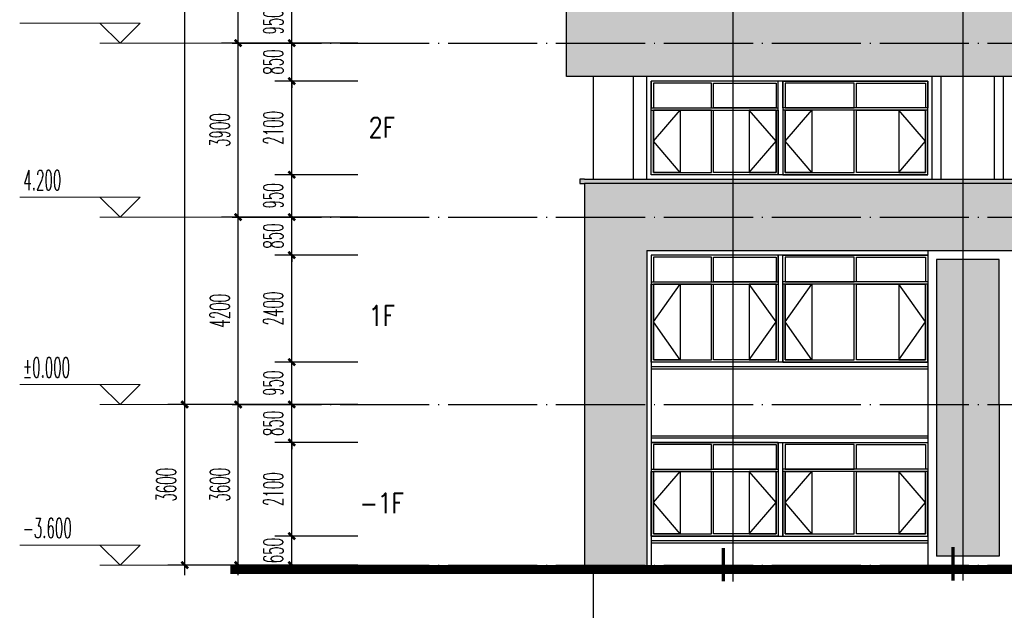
# Model space of a CAD drawing. Extents: x 1779708 to 7299578, y -1121471 to 88434.
# Tile 512 of 656: x 5117585 to 5139666, y -1010171 to -996934. Entities that reach past the tile are written whole.
import ezdxf

# ---------------------------------------------------------------- set-up
doc = ezdxf.new("R2010")
doc.units = 0
doc.header["$LTSCALE"] = 1000
doc.header["$MEASUREMENT"] = 0
doc.linetypes.add('DOTE', pattern=[2.42, 2, -0.2, 0.02, -0.2])
doc.layers.get('0').update_dxf_attribs({"linetype": 'CONTINUOUS'})
doc.layers.get('Defpoints').update_dxf_attribs({"linetype": 'CONTINUOUS'})
for name, color, linetype in [('AXIS', 3, 'CONTINUOUS'), ('DIM_IDEN', 3, 'CONTINUOUS'), ('DOTE', 1, 'DOTE'), ('PUB_DIM', 3, 'CONTINUOUS'), ('PUB_TEXT', 7, 'CONTINUOUS'), ('WINDOW', 2, 'CONTINUOUS'), ('可见线', 6, 'CONTINUOUS'), ('立面中线', 140, 'CONTINUOUS'), ('立面填充图例白', 7, 'CONTINUOUS'), ('立面粗线', 30, 'CONTINUOUS'), ('立面细线', 114, 'CONTINUOUS')]:
    doc.layers.add(name, color=color, linetype=linetype)
doc.layers.add('DIM_ELEV', color=3, linetype='CONTINUOUS', lineweight=13)
doc.styles.add('_TCH_DIM', font='SIMPLEX.shx', dxfattribs={"width": 0.7, "bigfont": 'GBCBIG.shx'})
doc.styles.add('_TCH_DIM_T3', font='SIMPLEX.shx', dxfattribs={"width": 0.494118, "bigfont": 'GBCBIG.shx'})
doc.styles.add('dim_font', font='SIMPLEX.shx', dxfattribs={"width": 0.8})
doc.dimstyles.new('_TCH_ARCH&&150', dxfattribs={"dimtxt": 446.25, "dimasz": 150, "dimexe": 375, "dimexo": 450, "dimgap": 189.375, "dimtad": 1, "dimdec": 0, "dimzin": 0, "dimdsep": 46, "dimtxsty": '_TCH_DIM_T3', "dimblk": 'ARCHTICK', "dimcen": 0.09, "dimdle": 225, "dimclrt": 7, "dimazin": 2, "dimtfac": 1, "dimtdec": 0, "dimtix": 1, "dimtmove": 2, "dimatfit": 3, "dimfxl": 250, "dimtolj": 1, "dimtzin": 0, "dimarcsym": 0})

# ---------------------------------------------------------------- blocks, each defined once
blk = doc.blocks.new('_ArchTick')
at = {"color": 0, "linetype": 'ByBlock', "const_width": 0.4}
blk.add_lwpolyline([(-0.5, -0.5), (0.5, 0.5)], dxfattribs=at)
blk = doc.blocks.new('*D3681')
at = {"layer": 'Defpoints', "color": 0, "transparency": 16777216}
for p in [(5121285, -1005558), (5123218, -1005558), (5123218, -1009158)]:
    blk.add_point(p, dxfattribs=at)
at = {"layer": 'PUB_DIM', "color": 0, "lineweight": -2, "transparency": 16777216}
for p, q in [((5121285, -1009383), (5121285, -1005333)), ((5122768, -1005558), (5120910, -1005558)), ((5122768, -1009158), (5120910, -1009158))]:
    blk.add_line(p, q, dxfattribs=at)
at = {"layer": 'PUB_DIM', "color": 0, "lineweight": -2, "transparency": 16777216, "xscale": 150, "yscale": 150, "zscale": 150}
for p, rotation in [((5121285, -1005558), 90), ((5121285, -1009158), 270)]:
    blk.add_blockref('_ArchTick', p, dxfattribs=dict(at, rotation=rotation))
at = {"layer": 'PUB_DIM', "color": 7, "transparency": 16777216, "insert": (5120872, -1007358), "char_height": 446.2, "attachment_point": 5, "rotation": 90, "style": '_TCH_DIM_T3'}
blk.add_mtext('\\A1;3600', dxfattribs=at)
blk = doc.blocks.new('*D3682')
at = {"layer": 'Defpoints', "color": 0, "transparency": 16777216}
for p in [(5121285, -981808), (5123218, -981808), (5123218, -1005558)]:
    blk.add_point(p, dxfattribs=at)
at = {"layer": 'PUB_DIM', "color": 0, "lineweight": -2, "transparency": 16777216}
for p, q in [((5121285, -1005783), (5121285, -981583)), ((5122768, -981808), (5120910, -981808)), ((5122768, -1005558), (5120910, -1005558))]:
    blk.add_line(p, q, dxfattribs=at)
at = {"layer": 'PUB_DIM', "color": 0, "lineweight": -2, "transparency": 16777216, "xscale": 150, "yscale": 150, "zscale": 150}
for p, rotation in [((5121285, -981808), 90), ((5121285, -1005558), 270)]:
    blk.add_blockref('_ArchTick', p, dxfattribs=dict(at, rotation=rotation))
at = {"layer": 'PUB_DIM', "color": 7, "transparency": 16777216, "insert": (5120872, -993683), "char_height": 446.2, "attachment_point": 5, "rotation": 90, "style": '_TCH_DIM_T3'}
blk.add_mtext('\\A1;23750', dxfattribs=at)
blk = doc.blocks.new('*D3683')
at = {"layer": 'Defpoints', "color": 0, "transparency": 16777216}
for p in [(5122485, -1005558), (5124418, -1005558), (5124418, -1009158)]:
    blk.add_point(p, dxfattribs=at)
at = {"layer": 'PUB_DIM', "color": 0, "lineweight": -2, "transparency": 16777216}
for p, q in [((5122485, -1009383), (5122485, -1005333)), ((5123968, -1005558), (5122110, -1005558)), ((5123968, -1009158), (5122110, -1009158))]:
    blk.add_line(p, q, dxfattribs=at)
at = {"layer": 'PUB_DIM', "color": 0, "lineweight": -2, "transparency": 16777216, "xscale": 150, "yscale": 150, "zscale": 150}
for p, rotation in [((5122485, -1005558), 90), ((5122485, -1009158), 270)]:
    blk.add_blockref('_ArchTick', p, dxfattribs=dict(at, rotation=rotation))
at = {"layer": 'PUB_DIM', "color": 7, "transparency": 16777216, "insert": (5122072, -1007358), "char_height": 446.2, "attachment_point": 5, "rotation": 90, "style": '_TCH_DIM_T3'}
blk.add_mtext('\\A1;3600', dxfattribs=at)
blk = doc.blocks.new('*D3684')
at = {"layer": 'Defpoints', "color": 0, "transparency": 16777216}
for p in [(5122485, -1001358), (5124418, -1001358), (5124418, -1005558)]:
    blk.add_point(p, dxfattribs=at)
at = {"layer": 'PUB_DIM', "color": 0, "lineweight": -2, "transparency": 16777216}
for p, q in [((5122485, -1005783), (5122485, -1001133)), ((5123968, -1001358), (5122110, -1001358)), ((5123968, -1005558), (5122110, -1005558))]:
    blk.add_line(p, q, dxfattribs=at)
at = {"layer": 'PUB_DIM', "color": 0, "lineweight": -2, "transparency": 16777216, "xscale": 150, "yscale": 150, "zscale": 150}
for p, rotation in [((5122485, -1001358), 90), ((5122485, -1005558), 270)]:
    blk.add_blockref('_ArchTick', p, dxfattribs=dict(at, rotation=rotation))
at = {"layer": 'PUB_DIM', "color": 7, "transparency": 16777216, "insert": (5122072, -1003458), "char_height": 446.2, "attachment_point": 5, "rotation": 90, "style": '_TCH_DIM_T3'}
blk.add_mtext('\\A1;4200', dxfattribs=at)
blk = doc.blocks.new('*D3685')
at = {"layer": 'Defpoints', "color": 0, "transparency": 16777216}
for p in [(5122485, -997458), (5124418, -997458), (5124418, -1001358)]:
    blk.add_point(p, dxfattribs=at)
at = {"layer": 'PUB_DIM', "color": 0, "lineweight": -2, "transparency": 16777216}
for p, q in [((5122485, -1001583), (5122485, -997233)), ((5123968, -997458), (5122110, -997458)), ((5123968, -1001358), (5122110, -1001358))]:
    blk.add_line(p, q, dxfattribs=at)
at = {"layer": 'PUB_DIM', "color": 0, "lineweight": -2, "transparency": 16777216, "xscale": 150, "yscale": 150, "zscale": 150}
for p, rotation in [((5122485, -997458), 90), ((5122485, -1001358), 270)]:
    blk.add_blockref('_ArchTick', p, dxfattribs=dict(at, rotation=rotation))
at = {"layer": 'PUB_DIM', "color": 7, "transparency": 16777216, "insert": (5122072, -999408), "char_height": 446.2, "attachment_point": 5, "rotation": 90, "style": '_TCH_DIM_T3'}
blk.add_mtext('\\A1;3900', dxfattribs=at)
blk = doc.blocks.new('*D3686')
at = {"layer": 'Defpoints', "color": 0, "transparency": 16777216}
for p in [(5122485, -993558), (5124418, -993558), (5124418, -997458)]:
    blk.add_point(p, dxfattribs=at)
at = {"layer": 'PUB_DIM', "color": 0, "lineweight": -2, "transparency": 16777216}
for p, q in [((5122485, -997683), (5122485, -993333)), ((5123968, -993558), (5122110, -993558)), ((5123968, -997458), (5122110, -997458))]:
    blk.add_line(p, q, dxfattribs=at)
at = {"layer": 'PUB_DIM', "color": 0, "lineweight": -2, "transparency": 16777216, "xscale": 150, "yscale": 150, "zscale": 150}
for p, rotation in [((5122485, -993558), 90), ((5122485, -997458), 270)]:
    blk.add_blockref('_ArchTick', p, dxfattribs=dict(at, rotation=rotation))
at = {"layer": 'PUB_DIM', "color": 7, "transparency": 16777216, "insert": (5122072, -995508), "char_height": 446.2, "attachment_point": 5, "rotation": 90, "style": '_TCH_DIM_T3'}
blk.add_mtext('\\A1;3900', dxfattribs=at)
blk = doc.blocks.new('*D3699')
at = {"layer": 'Defpoints', "color": 0, "transparency": 16777216}
for p in [(5123685, -1008508), (5125618, -1008508), (5125618, -1009158)]:
    blk.add_point(p, dxfattribs=at)
at = {"layer": 'PUB_DIM', "color": 0, "lineweight": -2, "transparency": 16777216}
for p, q in [((5123685, -1008508), (5123685, -1008358)), ((5125168, -1008508), (5123310, -1008508)), ((5123685, -1009158), (5123685, -1008508)), ((5125168, -1009158), (5123310, -1009158)), ((5123685, -1009158), (5123685, -1009308))]:
    blk.add_line(p, q, dxfattribs=at)
at = {"layer": 'PUB_DIM', "color": 0, "lineweight": -2, "transparency": 16777216, "xscale": 150, "yscale": 150, "zscale": 150}
for p, rotation in [((5123685, -1008508), 270), ((5123685, -1009158), 90)]:
    blk.add_blockref('_ArchTick', p, dxfattribs=dict(at, rotation=rotation))
at = {"layer": 'PUB_DIM', "color": 7, "transparency": 16777216, "insert": (5123272, -1008833), "char_height": 446.2, "attachment_point": 5, "rotation": 90, "style": '_TCH_DIM_T3'}
blk.add_mtext('\\A1;650', dxfattribs=at)
blk = doc.blocks.new('*D3700')
at = {"layer": 'Defpoints', "color": 0, "transparency": 16777216}
for p in [(5123685, -1006408), (5125618, -1006408), (5125618, -1008508)]:
    blk.add_point(p, dxfattribs=at)
at = {"layer": 'PUB_DIM', "color": 0, "lineweight": -2, "transparency": 16777216}
for p, q in [((5123685, -1008733), (5123685, -1006183)), ((5125168, -1006408), (5123310, -1006408)), ((5125168, -1008508), (5123310, -1008508))]:
    blk.add_line(p, q, dxfattribs=at)
at = {"layer": 'PUB_DIM', "color": 0, "lineweight": -2, "transparency": 16777216, "xscale": 150, "yscale": 150, "zscale": 150}
for p, rotation in [((5123685, -1006408), 90), ((5123685, -1008508), 270)]:
    blk.add_blockref('_ArchTick', p, dxfattribs=dict(at, rotation=rotation))
at = {"layer": 'PUB_DIM', "color": 7, "transparency": 16777216, "insert": (5123272, -1007458), "char_height": 446.2, "attachment_point": 5, "rotation": 90, "style": '_TCH_DIM_T3'}
blk.add_mtext('\\A1;2100', dxfattribs=at)
blk = doc.blocks.new('*D3701')
at = {"layer": 'Defpoints', "color": 0, "transparency": 16777216}
for p in [(5123685, -1005558), (5125618, -1005558), (5125618, -1006408)]:
    blk.add_point(p, dxfattribs=at)
at = {"layer": 'PUB_DIM', "color": 0, "lineweight": -2, "transparency": 16777216}
for p, q in [((5123685, -1005558), (5123685, -1005408)), ((5125168, -1005558), (5123310, -1005558)), ((5123685, -1006408), (5123685, -1005558)), ((5125168, -1006408), (5123310, -1006408)), ((5123685, -1006408), (5123685, -1006558))]:
    blk.add_line(p, q, dxfattribs=at)
at = {"layer": 'PUB_DIM', "color": 0, "lineweight": -2, "transparency": 16777216, "xscale": 150, "yscale": 150, "zscale": 150}
for p, rotation in [((5123685, -1005558), 270), ((5123685, -1006408), 90)]:
    blk.add_blockref('_ArchTick', p, dxfattribs=dict(at, rotation=rotation))
at = {"layer": 'PUB_DIM', "color": 7, "transparency": 16777216, "insert": (5123272, -1005983), "char_height": 446.2, "attachment_point": 5, "rotation": 90, "style": '_TCH_DIM_T3'}
blk.add_mtext('\\A1;850', dxfattribs=at)
blk = doc.blocks.new('*D3702')
at = {"layer": 'Defpoints', "color": 0, "transparency": 16777216}
for p in [(5123685, -1004608), (5125618, -1004608), (5125618, -1005558)]:
    blk.add_point(p, dxfattribs=at)
at = {"layer": 'PUB_DIM', "color": 0, "lineweight": -2, "transparency": 16777216}
for p, q in [((5123685, -1005783), (5123685, -1004383)), ((5125168, -1004608), (5123310, -1004608)), ((5125168, -1005558), (5123310, -1005558))]:
    blk.add_line(p, q, dxfattribs=at)
at = {"layer": 'PUB_DIM', "color": 0, "lineweight": -2, "transparency": 16777216, "xscale": 150, "yscale": 150, "zscale": 150}
for p, rotation in [((5123685, -1004608), 90), ((5123685, -1005558), 270)]:
    blk.add_blockref('_ArchTick', p, dxfattribs=dict(at, rotation=rotation))
at = {"layer": 'PUB_DIM', "color": 7, "transparency": 16777216, "insert": (5123272, -1005083), "char_height": 446.2, "attachment_point": 5, "rotation": 90, "style": '_TCH_DIM_T3'}
blk.add_mtext('\\A1;950', dxfattribs=at)
blk = doc.blocks.new('*D3703')
at = {"layer": 'Defpoints', "color": 0, "transparency": 16777216}
for p in [(5123685, -1002208), (5125618, -1002208), (5125618, -1004608)]:
    blk.add_point(p, dxfattribs=at)
at = {"layer": 'PUB_DIM', "color": 0, "lineweight": -2, "transparency": 16777216}
for p, q in [((5123685, -1004833), (5123685, -1001983)), ((5125168, -1002208), (5123310, -1002208)), ((5125168, -1004608), (5123310, -1004608))]:
    blk.add_line(p, q, dxfattribs=at)
at = {"layer": 'PUB_DIM', "color": 0, "lineweight": -2, "transparency": 16777216, "xscale": 150, "yscale": 150, "zscale": 150}
for p, rotation in [((5123685, -1002208), 90), ((5123685, -1004608), 270)]:
    blk.add_blockref('_ArchTick', p, dxfattribs=dict(at, rotation=rotation))
at = {"layer": 'PUB_DIM', "color": 7, "transparency": 16777216, "insert": (5123272, -1003408), "char_height": 446.2, "attachment_point": 5, "rotation": 90, "style": '_TCH_DIM_T3'}
blk.add_mtext('\\A1;2400', dxfattribs=at)
blk = doc.blocks.new('*D3704')
at = {"layer": 'Defpoints', "color": 0, "transparency": 16777216}
for p in [(5123685, -1001358), (5125618, -1001358), (5125618, -1002208)]:
    blk.add_point(p, dxfattribs=at)
at = {"layer": 'PUB_DIM', "color": 0, "lineweight": -2, "transparency": 16777216}
for p, q in [((5123685, -1001358), (5123685, -1001208)), ((5125168, -1001358), (5123310, -1001358)), ((5123685, -1002208), (5123685, -1001358)), ((5125168, -1002208), (5123310, -1002208)), ((5123685, -1002208), (5123685, -1002358))]:
    blk.add_line(p, q, dxfattribs=at)
at = {"layer": 'PUB_DIM', "color": 0, "lineweight": -2, "transparency": 16777216, "xscale": 150, "yscale": 150, "zscale": 150}
for p, rotation in [((5123685, -1001358), 270), ((5123685, -1002208), 90)]:
    blk.add_blockref('_ArchTick', p, dxfattribs=dict(at, rotation=rotation))
at = {"layer": 'PUB_DIM', "color": 7, "transparency": 16777216, "insert": (5123272, -1001783), "char_height": 446.2, "attachment_point": 5, "rotation": 90, "style": '_TCH_DIM_T3'}
blk.add_mtext('\\A1;850', dxfattribs=at)
blk = doc.blocks.new('*D3705')
at = {"layer": 'Defpoints', "color": 0, "transparency": 16777216}
for p in [(5123685, -1000408), (5125618, -1000408), (5125618, -1001358)]:
    blk.add_point(p, dxfattribs=at)
at = {"layer": 'PUB_DIM', "color": 0, "lineweight": -2, "transparency": 16777216}
for p, q in [((5123685, -1001583), (5123685, -1000183)), ((5125168, -1000408), (5123310, -1000408)), ((5125168, -1001358), (5123310, -1001358))]:
    blk.add_line(p, q, dxfattribs=at)
at = {"layer": 'PUB_DIM', "color": 0, "lineweight": -2, "transparency": 16777216, "xscale": 150, "yscale": 150, "zscale": 150}
for p, rotation in [((5123685, -1000408), 90), ((5123685, -1001358), 270)]:
    blk.add_blockref('_ArchTick', p, dxfattribs=dict(at, rotation=rotation))
at = {"layer": 'PUB_DIM', "color": 7, "transparency": 16777216, "insert": (5123272, -1000883), "char_height": 446.2, "attachment_point": 5, "rotation": 90, "style": '_TCH_DIM_T3'}
blk.add_mtext('\\A1;950', dxfattribs=at)
blk = doc.blocks.new('*D3706')
at = {"layer": 'Defpoints', "color": 0, "transparency": 16777216}
for p in [(5123685, -998308), (5125618, -998308), (5125618, -1000408)]:
    blk.add_point(p, dxfattribs=at)
at = {"layer": 'PUB_DIM', "color": 0, "lineweight": -2, "transparency": 16777216}
for p, q in [((5123685, -1000633), (5123685, -998083)), ((5125168, -998308), (5123310, -998308)), ((5125168, -1000408), (5123310, -1000408))]:
    blk.add_line(p, q, dxfattribs=at)
at = {"layer": 'PUB_DIM', "color": 0, "lineweight": -2, "transparency": 16777216, "xscale": 150, "yscale": 150, "zscale": 150}
for p, rotation in [((5123685, -998308), 90), ((5123685, -1000408), 270)]:
    blk.add_blockref('_ArchTick', p, dxfattribs=dict(at, rotation=rotation))
at = {"layer": 'PUB_DIM', "color": 7, "transparency": 16777216, "insert": (5123272, -999358), "char_height": 446.2, "attachment_point": 5, "rotation": 90, "style": '_TCH_DIM_T3'}
blk.add_mtext('\\A1;2100', dxfattribs=at)
blk = doc.blocks.new('*D3707')
at = {"layer": 'Defpoints', "color": 0, "transparency": 16777216}
for p in [(5123685, -997458), (5125618, -997458), (5125618, -998308)]:
    blk.add_point(p, dxfattribs=at)
at = {"layer": 'PUB_DIM', "color": 0, "lineweight": -2, "transparency": 16777216}
for p, q in [((5123685, -997458), (5123685, -997308)), ((5125168, -997458), (5123310, -997458)), ((5123685, -998308), (5123685, -997458)), ((5125168, -998308), (5123310, -998308)), ((5123685, -998308), (5123685, -998458))]:
    blk.add_line(p, q, dxfattribs=at)
at = {"layer": 'PUB_DIM', "color": 0, "lineweight": -2, "transparency": 16777216, "xscale": 150, "yscale": 150, "zscale": 150}
for p, rotation in [((5123685, -997458), 270), ((5123685, -998308), 90)]:
    blk.add_blockref('_ArchTick', p, dxfattribs=dict(at, rotation=rotation))
at = {"layer": 'PUB_DIM', "color": 7, "transparency": 16777216, "insert": (5123272, -997883), "char_height": 446.2, "attachment_point": 5, "rotation": 90, "style": '_TCH_DIM_T3'}
blk.add_mtext('\\A1;850', dxfattribs=at)
blk = doc.blocks.new('*D3708')
at = {"layer": 'Defpoints', "color": 0, "transparency": 16777216}
for p in [(5123685, -996508), (5125618, -996508), (5125618, -997458)]:
    blk.add_point(p, dxfattribs=at)
at = {"layer": 'PUB_DIM', "color": 0, "lineweight": -2, "transparency": 16777216}
for p, q in [((5123685, -997683), (5123685, -996283)), ((5125168, -996508), (5123310, -996508)), ((5125168, -997458), (5123310, -997458))]:
    blk.add_line(p, q, dxfattribs=at)
at = {"layer": 'PUB_DIM', "color": 0, "lineweight": -2, "transparency": 16777216, "xscale": 150, "yscale": 150, "zscale": 150}
for p, rotation in [((5123685, -996508), 90), ((5123685, -997458), 270)]:
    blk.add_blockref('_ArchTick', p, dxfattribs=dict(at, rotation=rotation))
at = {"layer": 'PUB_DIM', "color": 7, "transparency": 16777216, "insert": (5123272, -996983), "char_height": 446.2, "attachment_point": 5, "rotation": 90, "style": '_TCH_DIM_T3'}
blk.add_mtext('\\A1;950', dxfattribs=at)

msp = doc.modelspace()

# ---------------------------------------------------------------- hatches: boundary and pattern name
at = {"layer": '立面填充图例白'}
h = msp.add_hatch(dxfattribs=at)
h.set_pattern_fill('AR-CONC', color=0, scale=450, style=0)
h.set_pattern_definition([(130, (10336495.1, -59205), (-819.83101, -71.725885), [85.725, -942.975]), (185, (10336495.1, -59205), (158.59272, 859.75489), [68.58, -754.38]), (79.549, (10336426.76, -59211), (-661.24126, 788.0251), [72.855, -801.405]), (133.8158, (10336495.1, -58976.4), (-1219.85568, -189.19048), [128.5875, -1414.4625]), (83.3644, (10336393.4, -58992.2), (-1068.31906, 1113.415), [109.2825, -1202.1075]), (188.816, (10336495.1, -58976.4), (-1068.32073, 1113.41303), [102.87, -1131.57]), (159, (10336380.8, -59033.6), (-682.26696, -460.19483), [85.725, -942.975]), (214, (10336380.8, -59033.6), (-278.10913, 828.84585), [68.58, -754.38]), (108.5486, (10336323.9, -59071.9), (-960.37421, 368.65286), [72.855, -801.405]), (142.5, (10336495.08, -59205.02), (-13.898715, 380.497675), [0, -745.236, 0, -765.81, 0, -757.2375]), (172.5, (10336495.08, -59205), (-300.68848, 450.812587), [0, -436.626, 0, -728.091, 0, -288.6075]), (212.5, (10336749.97, -59205.02), (-610.157678, -25.779348), [0, -285.75, 0, -891.54, 0, -1183.005]), (222.5, (10336864.27, -59205), (-666.581316, 114.41921), [0, -371.475, 0, -592.074, 0, -840.105])])
h.paths.add_polyline_path([(5129847.5, -996708.3), (5164947.5, -996708.3), (5171547.5, -996708.3), (5190147.5, -996708.3), (5190147.5, -998208.3), (5171547.5, -998208.3), (5164947.5, -998208.3), (5129847.5, -998208.3)])
h = msp.add_hatch(dxfattribs=at)
h.set_pattern_fill('AR-CONC', color=0, scale=450, style=0)
h.set_pattern_definition([(50, (9e-10, -3328.6), (819.83101, -71.725885), [85.725, -942.975]), (355, (9e-10, -3328.6), (-158.59272, 859.75489), [68.58, -754.38]), (100.451, (68.3, -3334.6), (661.24126, 788.0251), [72.855, -801.405]), (46.1842, (9e-10, -3100), (1219.85568, -189.19048), [128.5875, -1414.4625]), (96.6356, (101.7, -3115.8), (1068.31906, 1113.415), [109.2825, -1202.1075]), (351.184, (9e-10, -3100), (1068.32073, 1113.41303), [102.87, -1131.57]), (21, (114.3, -3157.15), (682.26696, -460.19483), [85.725, -942.975]), (326, (114.3, -3157.15), (278.10913, 828.84585), [68.58, -754.38]), (71.4514, (171.16, -3195.5), (960.37421, 368.65286), [72.855, -801.405]), (37.5, (9e-10, -3328.6), (13.898715, 380.497675), [0, -745.236, 0, -765.81, 0, -757.2375]), (7.5, (9e-10, -3328.6), (300.68848, 450.812587), [0, -436.626, 0, -728.091, 0, -288.6075]), (327.5, (-254.9, -3328.6), (610.157678, -25.779348), [0, -285.75, 0, -891.54, 0, -1183.005]), (317.5, (-369.2, -3328.6), (666.581316, 114.41921), [0, -371.475, 0, -592.074, 0, -840.105])])
h.paths.add_polyline_path([(5190247.5, -1000508.3), (5130247.5, -1000508.3), (5130147.5, -1000508.3), (5130147.5, -1000608.3), (5130247.5, -1000608.3), (5190247.5, -1000608.3)])
h.paths.add_polyline_path([(5130247.5, -1000608.3), (5190147.5, -1000608.3), (5190147.5, -1005758.3), (5188347.5, -1005758.3), (5188347.5, -1002108.3), (5131647.5, -1002108.3), (5131647.5, -1009158.3), (5130247.5, -1009158.3), (5130247.5, -1002158.3)])
at = {"layer": '立面细线'}
h = msp.add_hatch(dxfattribs=at)
h.set_pattern_fill('圆形花纹', color=256, scale=100, style=0)
h.set_pattern_definition([(0, (-495976.17, -59130.02), (300, 150), [12, -288]), (90, (-496045.17, -59061.02), (-150, 300), [12, -288]), (45, (-496027.17, -59007.02), (2e-14, 299.9999995), [12.727922, -411.53614]), (45, (-495922.17, -59112.02), (2e-14, 299.9999995), [12.727922, -411.53614]), (135, (-496018.17, -59112.02), (-299.9999995, 2e-14), [12.727922, -411.53614]), (135, (-495913.17, -59007.02), (-299.9999995, 2e-14), [12.727922, -411.53614]), (36.8698977, (-496018.166, -58998.02), (300, 300), [15, -1485]), (36.8698977, (-495934.166, -59121.02), (300, 300), [15, -1485]), (53.1301024, (-495913.166, -59103.02), (-300, -300), [15, -1485]), (53.1301024, (-496036.166, -59019.02), (-300, -300), [15, -1485]), (126.8698976, (-496027.166, -59103.02), (-300, 300), [15, -1485]), (126.8698976, (-495904.166, -59019.02), (-300, 300), [15, -1485]), (143.1301023, (-495922.166, -58998.02), (-300, 300), [15, -1485]), (143.1301023, (-496006.166, -59121.02), (-300, 300), [15, -1485]), (11.3099325, (-495964.166, -59130.02), (299.9999992, 4e-07), [15.297058, -1514.4087]), (11.3099325, (-495991.166, -58983.02), (299.9999992, 4e-07), [15.297058, -1514.4087]), (78.6900675, (-496045.166, -59049.02), (4e-07, 299.9999992), [15.297058, -1514.4087]), (78.6900675, (-495898.166, -59076.02), (4e-07, 299.9999992), [15.297058, -1514.4087]), (101.3099325, (-495895.166, -59049.02), (-2e-08, -299.99999724), [15.297058, -1514.4087]), (101.3099325, (-496042.166, -59076.02), (-2e-08, -299.99999724), [15.297058, -1514.4087]), (168.6900675, (-495976.166, -59130.02), (-299.9999992, 4e-07), [15.297058, -1514.4087]), (168.6900675, (-495949.166, -58983.02), (-299.9999992, 4e-07), [15.297058, -1514.4087]), (21.8014095, (-496006.166, -58989.02), (599.9999998, 299.99999935), [16.155494, -1599.3939]), (21.8014095, (-495949.166, -59127.02), (599.9999998, 299.99999935), [16.155494, -1599.3939]), (68.1985905, (-496042.166, -59034.02), (-299.99999675, -599.9999933), [16.155494, -1599.3939]), (68.1985905, (-495904.166, -59091.02), (-299.99999675, -599.9999933), [16.155494, -1599.3939]), (111.8014095, (-496036.166, -59091.02), (-299.99999935, 599.9999998), [16.155494, -1599.3939]), (111.8014095, (-495898.166, -59034.02), (-299.99999935, 599.9999998), [16.155494, -1599.3939]), (158.1985905, (-495991.166, -59127.02), (-600.00000017, 299.9999984), [16.155494, -1599.3939]), (158.1985905, (-495934.166, -58989.02), (-600.00000017, 299.9999984), [16.155494, -1599.3939])])
h.paths.add_polyline_path([(5139547.5, -1002308.3), (5138147.5, -1002308.3), (5138147.5, -1008958.3), (5139547.5, -1008958.3)])

# ---------------------------------------------------------------- linework, layer by layer
at = {"layer": 'AXIS'}
msp.add_line((5130447.5, -1009158.3), (5130447.5, -1011195.8), dxfattribs=at)
at = {"layer": 'DIM_ELEV'}
for p, q in [((5120285, -997008.3), (5117585, -997008.3)), ((5119835, -997458.3), (5119385, -997008.3)), ((5119835, -997458.3), (5120285, -997008.3)), ((5122310, -997458.3), (5119385, -997458.3)), ((5120285, -1000908.3), (5117585, -1000908.3)), ((5119835, -1001358.3), (5119385, -1000908.3)), ((5119835, -1001358.3), (5120285, -1000908.3)), ((5122310, -1001358.3), (5119385, -1001358.3)), ((5120285, -1005108.3), (5117585, -1005108.3)), ((5119835, -1005558.3), (5119385, -1005108.3)), ((5119835, -1005558.3), (5120285, -1005108.3)), ((5122310, -1005558.3), (5119385, -1005558.3)), ((5120285, -1008708.3), (5117585, -1008708.3)), ((5119835, -1009158.3), (5119385, -1008708.3)), ((5119835, -1009158.3), (5120285, -1008708.3)), ((5122310, -1009158.3), (5119385, -1009158.3))]:
    msp.add_line(p, q, dxfattribs=at)
at = {"layer": 'DIM_IDEN'}
for p, q in [((5133587.1, -1009524.2), (5133587.1, -978063)), ((5138741.6, -1009504.4), (5138741.6, -978063))]:
    msp.add_line(p, q, dxfattribs=at)
at = {"layer": 'DIM_IDEN', "const_width": 75}
for points in [[(5133362.1, -1009524.2), (5133362.1, -1008774.2)], [(5138516.6, -1009504.4), (5138516.6, -1008754.4)]]:
    msp.add_lwpolyline(points, dxfattribs=at)
at = {"layer": 'DOTE'}
for p, q in [((5122351, -997458.3), (5214144.1, -997458.3)), ((5122351, -1001358.3), (5214144.1, -1001358.3)), ((5122351, -1005558.3), (5214144.1, -1005558.3)), ((5122351, -1009158.3), (5214144.1, -1009158.3))]:
    msp.add_line(p, q, dxfattribs=at)
at = {"layer": 'WINDOW'}
for points in [[(5131797.5, -998908.3), (5133097.5, -998908.3), (5133097.5, -998358.3), (5131797.5, -998358.3)], [(5134547.5, -998908.3), (5133147.5, -998908.3), (5133147.5, -998358.3), (5134547.5, -998358.3)], [(5134747.5, -998908.3), (5136297.5, -998908.3), (5136297.5, -998358.3), (5134747.5, -998358.3)], [(5137897.5, -998908.3), (5136347.5, -998908.3), (5136347.5, -998358.3), (5137897.5, -998358.3)], [(5131797.5, -1000358.3), (5133097.5, -1000358.3), (5133097.5, -998958.3), (5131797.5, -998958.3)], [(5134547.5, -1000358.3), (5133147.5, -1000358.3), (5133147.5, -998958.3), (5134547.5, -998958.3)], [(5134747.5, -1000358.3), (5136297.5, -1000358.3), (5136297.5, -998958.3), (5134747.5, -998958.3)], [(5137897.5, -1000358.3), (5136347.5, -1000358.3), (5136347.5, -998958.3), (5137897.5, -998958.3)], [(5131797.5, -1002808.3), (5133097.5, -1002808.3), (5133097.5, -1002258.3), (5131797.5, -1002258.3)], [(5134547.5, -1002808.3), (5133147.5, -1002808.3), (5133147.5, -1002258.3), (5134547.5, -1002258.3)], [(5134747.5, -1002808.3), (5136297.5, -1002808.3), (5136297.5, -1002258.3), (5134747.5, -1002258.3)], [(5137897.5, -1002808.3), (5136347.5, -1002808.3), (5136347.5, -1002258.3), (5137897.5, -1002258.3)], [(5131797.5, -1004558.3), (5133097.5, -1004558.3), (5133097.5, -1002858.3), (5131797.5, -1002858.3)], [(5134547.5, -1004558.3), (5133147.5, -1004558.3), (5133147.5, -1002858.3), (5134547.5, -1002858.3)], [(5134747.5, -1004558.3), (5136297.5, -1004558.3), (5136297.5, -1002858.3), (5134747.5, -1002858.3)], [(5137897.5, -1004558.3), (5136347.5, -1004558.3), (5136347.5, -1002858.3), (5137897.5, -1002858.3)], [(5131797.5, -1007008.3), (5133097.5, -1007008.3), (5133097.5, -1006458.3), (5131797.5, -1006458.3)], [(5134547.5, -1007008.3), (5133147.5, -1007008.3), (5133147.5, -1006458.3), (5134547.5, -1006458.3)], [(5134747.5, -1007008.3), (5136297.5, -1007008.3), (5136297.5, -1006458.3), (5134747.5, -1006458.3)], [(5137897.5, -1007008.3), (5136347.5, -1007008.3), (5136347.5, -1006458.3), (5137897.5, -1006458.3)], [(5131797.5, -1008458.3), (5133097.5, -1008458.3), (5133097.5, -1007058.3), (5131797.5, -1007058.3)], [(5134547.5, -1008458.3), (5133147.5, -1008458.3), (5133147.5, -1007058.3), (5134547.5, -1007058.3)], [(5134747.5, -1008458.3), (5136297.5, -1008458.3), (5136297.5, -1007058.3), (5134747.5, -1007058.3)], [(5137897.5, -1008458.3), (5136347.5, -1008458.3), (5136347.5, -1007058.3), (5137897.5, -1007058.3)]]:
    msp.add_lwpolyline(points, close=True, dxfattribs=at)
at = {"layer": '可见线', "const_width": 200}
msp.add_lwpolyline([(5214144.1, -1005858.3), (5146447.5, -1005858.3), (5146447.5, -1009258.3), (5122310, -1009258.3)], dxfattribs=at)
at = {"layer": '立面中线'}
for points in [[(5130447.5, -998208.3), (5130447.5, -1000508.3)], [(5131347.5, -1000508.3), (5131347.5, -998208.3)], [(5131647.5, -1000508.3), (5131647.5, -998208.3)], [(5138047.5, -1000508.3), (5138047.5, -998208.3)], [(5138247.5, -1000508.3), (5138247.5, -998208.3)], [(5139447.5, -1000508.3), (5139447.5, -998208.3)], [(5139647.5, -1000508.3), (5139647.5, -998208.3)], [(5131747.5, -1000408.3), (5131747.5, -998308.3)], [(5137947.5, -998308.3), (5131747.5, -998308.3)], [(5134597.5, -1000408.3), (5134597.5, -998308.3)], [(5134697.5, -998308.3), (5134697.5, -1000408.3)], [(5137947.5, -1000408.3), (5137947.5, -998308.3)], [(5137947.5, -1000408.3), (5131747.5, -1000408.3)], [(5137947.5, -1002208.3), (5131747.5, -1002208.3)], [(5131747.5, -1002208.3), (5131747.5, -1009158.3)], [(5134597.5, -1002208.3), (5134597.5, -1004608.3)], [(5134697.5, -1004608.3), (5134697.5, -1002208.3)], [(5137947.5, -1004608.3), (5131747.5, -1004608.3)], [(5131747.5, -1004708.3), (5137947.5, -1004708.3)], [(5131747.5, -1004758.3), (5137947.5, -1004758.3)], [(5131747.5, -1006258.3), (5137947.5, -1006258.3)], [(5131747.5, -1006308.3), (5137947.5, -1006308.3)], [(5131747.5, -1006408.3), (5137947.5, -1006408.3)], [(5134597.5, -1006408.3), (5134597.5, -1008508.3)], [(5134697.5, -1008508.3), (5134697.5, -1006408.3)], [(5131747.5, -1008508.3), (5137947.5, -1008508.3)], [(5131747.5, -1008608.3), (5137947.5, -1008608.3)], [(5131747.5, -1008658.3), (5137947.5, -1008658.3)]]:
    msp.add_lwpolyline(points, dxfattribs=at)
for points in [[(5131747.5, -998908.3), (5134597.5, -998908.3), (5134597.5, -998308.3), (5131747.5, -998308.3)], [(5134697.5, -998308.3), (5137947.5, -998308.3), (5137947.5, -998908.3), (5134697.5, -998908.3)], [(5131747.5, -998958.3), (5134597.5, -998958.3), (5134597.5, -1000408.3), (5131747.5, -1000408.3)], [(5134697.5, -1000408.3), (5137947.5, -1000408.3), (5137947.5, -998958.3), (5134697.5, -998958.3)], [(5134597.5, -1002208.3), (5131747.5, -1002208.3), (5131747.5, -1002808.3), (5134597.5, -1002808.3)], [(5137947.5, -1002808.3), (5134697.5, -1002808.3), (5134697.5, -1002208.3), (5137947.5, -1002208.3)], [(5134597.5, -1004608.3), (5131747.5, -1004608.3), (5131747.5, -1002858.3), (5134597.5, -1002858.3)], [(5137947.5, -1002858.3), (5134697.5, -1002858.3), (5134697.5, -1004608.3), (5137947.5, -1004608.3)], [(5134597.5, -1006408.3), (5131747.5, -1006408.3), (5131747.5, -1007008.3), (5134597.5, -1007008.3)], [(5137947.5, -1007008.3), (5134697.5, -1007008.3), (5134697.5, -1006408.3), (5137947.5, -1006408.3)], [(5134597.5, -1008508.3), (5131747.5, -1008508.3), (5131747.5, -1007058.3), (5134597.5, -1007058.3)], [(5137947.5, -1007058.3), (5134697.5, -1007058.3), (5134697.5, -1008508.3), (5137947.5, -1008508.3)]]:
    msp.add_lwpolyline(points, close=True, dxfattribs=at)
at = {"layer": '立面粗线'}
for points in [[(5129847.5, -998208.3), (5129847.5, -996708.3)], [(5164947.5, -998208.3), (5129847.5, -998208.3)], [(5130247.5, -1000508.3), (5130147.5, -1000508.3), (5130147.5, -1000608.3), (5130247.5, -1000608.3), (5130247.5, -1002158.3)], [(5130247.5, -1000508.3), (5190247.5, -1000508.3), (5190247.5, -1000608.3), (5130247.5, -1000608.3)], [(5130247.5, -1002158.3), (5130247.5, -1009158.3)], [(5131647.5, -1002108.3), (5188347.5, -1002108.3), (5188347.5, -1005758.3)], [(5131647.5, -1002108.3), (5131647.5, -1009158.3)], [(5137947.5, -1002108.3), (5137947.5, -1005558.3)], [(5139547.5, -1005558.3), (5139547.5, -1002308.3), (5138147.5, -1002308.3), (5138147.5, -1005558.3)], [(5137947.5, -1005558.3), (5137947.5, -1009158.3)], [(5138147.5, -1005558.3), (5138147.5, -1008958.3)], [(5139547.5, -1005558.3), (5139547.5, -1008958.3)], [(5139547.5, -1008958.3), (5138147.5, -1008958.3)]]:
    msp.add_lwpolyline(points, dxfattribs=at)
at = {"layer": '立面细线'}
for points in [[(5132397.5, -1000358.3), (5131797.5, -1000358.3), (5131797.5, -998958.3), (5132397.5, -998958.3), (5132397.5, -1000358.3), (5131797.5, -999658.3), (5132397.5, -998958.3)], [(5133947.5, -1000358.3), (5134547.5, -1000358.3), (5134547.5, -998958.3), (5133947.5, -998958.3), (5133947.5, -1000358.3), (5134547.5, -999658.3), (5133947.5, -998958.3)], [(5135347.5, -1000358.3), (5134747.5, -1000358.3), (5134747.5, -998958.3), (5135347.5, -998958.3), (5135347.5, -1000358.3), (5134747.5, -999658.3), (5135347.5, -998958.3)], [(5137297.5, -1000358.3), (5137897.5, -1000358.3), (5137897.5, -998958.3), (5137297.5, -998958.3), (5137297.5, -1000358.3), (5137897.5, -999658.3), (5137297.5, -998958.3)], [(5132397.5, -1004558.3), (5131797.5, -1004558.3), (5131797.5, -1002858.3), (5132397.5, -1002858.3), (5132397.5, -1004558.3), (5131797.5, -1003708.3), (5132397.5, -1002858.3)], [(5133947.5, -1004558.3), (5134547.5, -1004558.3), (5134547.5, -1002858.3), (5133947.5, -1002858.3), (5133947.5, -1004558.3), (5134547.5, -1003708.3), (5133947.5, -1002858.3)], [(5135347.5, -1004558.3), (5134747.5, -1004558.3), (5134747.5, -1002858.3), (5135347.5, -1002858.3), (5135347.5, -1004558.3), (5134747.5, -1003708.3), (5135347.5, -1002858.3)], [(5137297.5, -1004558.3), (5137897.5, -1004558.3), (5137897.5, -1002858.3), (5137297.5, -1002858.3), (5137297.5, -1004558.3), (5137897.5, -1003708.3), (5137297.5, -1002858.3)], [(5132397.5, -1008458.3), (5131797.5, -1008458.3), (5131797.5, -1007058.3), (5132397.5, -1007058.3), (5132397.5, -1008458.3), (5131797.5, -1007758.3), (5132397.5, -1007058.3)], [(5133947.5, -1008458.3), (5134547.5, -1008458.3), (5134547.5, -1007058.3), (5133947.5, -1007058.3), (5133947.5, -1008458.3), (5134547.5, -1007758.3), (5133947.5, -1007058.3)], [(5135347.5, -1008458.3), (5134747.5, -1008458.3), (5134747.5, -1007058.3), (5135347.5, -1007058.3), (5135347.5, -1008458.3), (5134747.5, -1007758.3), (5135347.5, -1007058.3)], [(5137297.5, -1008458.3), (5137897.5, -1008458.3), (5137897.5, -1007058.3), (5137297.5, -1007058.3), (5137297.5, -1008458.3), (5137897.5, -1007758.3), (5137297.5, -1007058.3)]]:
    msp.add_lwpolyline(points, dxfattribs=at)

# ---------------------------------------------------------------- texts
at = {"layer": 'PUB_DIM', "color": 7, "char_height": 450, "attachment_point": 5, "style": 'dim_font'}
for s, insert in [('2F', (5125707.9, -999348.3)), ('1F', (5125707.9, -1003568)), ('-1F', (5125707.9, -1007768))]:
    msp.add_mtext(s, dxfattribs=dict(at, insert=insert))
at = {"layer": 'PUB_TEXT', "color": 7, "style": '_TCH_DIM', "width": 0.494118}
for s, p in [('4.200', (5117666.9, -1000750.8)), ('%%P0.000', (5117656.4, -1004950.8)), ('-3.600', (5117656.4, -1008550.8))]:
    msp.add_text(s, height=446.25, dxfattribs=at).set_placement(p)

# ---------------------------------------------------------------- dimensions: what is measured, and where the dimension line sits
at = {"layer": 'PUB_DIM'}
for p1, p2, picture, middle in [((5123217.8, -1005558.3), (5123217.8, -981808.3), '*D3682', (5120872.5, -993683.3)), ((5124417.8, -997458.3), (5124417.8, -993558.3), '*D3686', (5122072.5, -995508.3)), ((5125617.8, -997458.3), (5125617.8, -996508.3), '*D3708', (5123272.5, -996983.3)), ((5124417.8, -1001358.3), (5124417.8, -997458.3), '*D3685', (5122072.5, -999408.3)), ((5125617.8, -998308.3), (5125617.8, -997458.3), '*D3707', (5123272.5, -997883.3)), ((5125617.8, -1000408.3), (5125617.8, -998308.3), '*D3706', (5123272.5, -999358.3)), ((5125617.8, -1001358.3), (5125617.8, -1000408.3), '*D3705', (5123272.5, -1000883.3)), ((5124417.8, -1005558.3), (5124417.8, -1001358.3), '*D3684', (5122072.5, -1003458.3)), ((5125617.8, -1002208.3), (5125617.8, -1001358.3), '*D3704', (5123272.5, -1001783.3)), ((5125617.8, -1004608.3), (5125617.8, -1002208.3), '*D3703', (5123272.5, -1003408.3)), ((5125617.8, -1005558.3), (5125617.8, -1004608.3), '*D3702', (5123272.5, -1005083.3)), ((5123217.8, -1009158.3), (5123217.8, -1005558.3), '*D3681', (5120872.5, -1007358.3)), ((5124417.8, -1009158.3), (5124417.8, -1005558.3), '*D3683', (5122072.5, -1007358.3)), ((5125617.8, -1006408.3), (5125617.8, -1005558.3), '*D3701', (5123272.5, -1005983.3)), ((5125617.8, -1008508.3), (5125617.8, -1006408.3), '*D3700', (5123272.5, -1007458.3)), ((5125617.8, -1009158.3), (5125617.8, -1008508.3), '*D3699', (5123272.5, -1008833.3))]:
    dim = msp.add_aligned_dim(p1=p1, p2=p2, distance=1932.8, dimstyle='_TCH_ARCH&&150', dxfattribs=at)
    dim.commit()
    dim.dimension.update_dxf_attribs({"geometry": picture, "text_midpoint": middle})

doc.saveas('drawing.dxf')
